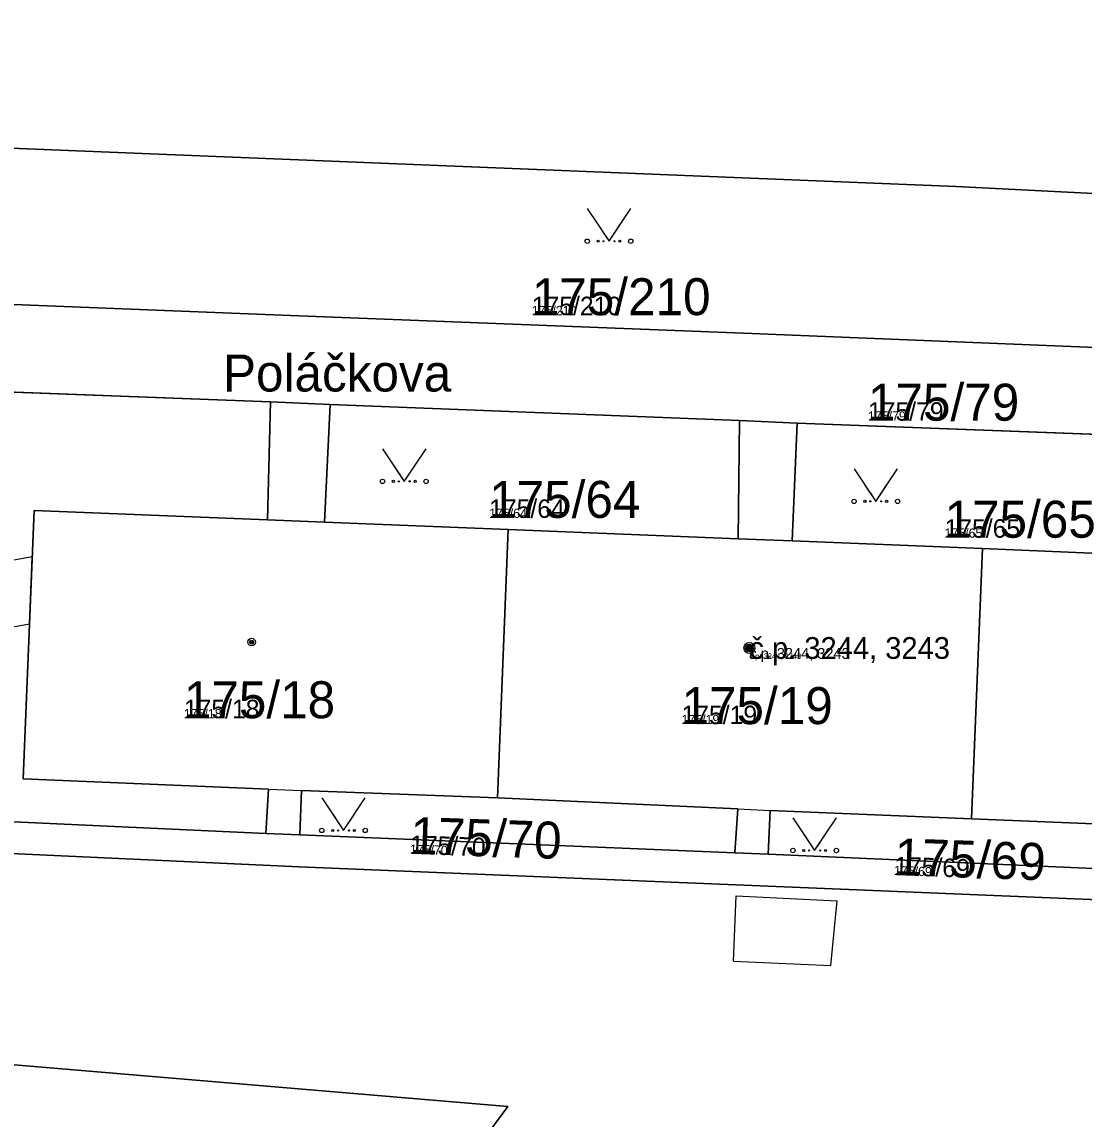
# Model space of a CAD drawing. Extents: x -759873 to -758487, y -975024 to -973516.
# Drawn here: x -759554.9 to -759506.1, y -974706.2 to -974655.8 of the extents above; entities that cross this region are included whole.
import ezdxf

# ---------------------------------------------------------------- set-up
doc = ezdxf.new("R2010")
doc.units = 0
for name, color, linetype in [('KAT_02_hranice parcel', 7, 'Continuous'), ('KAT_03_1000_st čísla parcelní', 7, 'Continuous'), ('KAT_03_1000_čísla parcelní', 7, 'Continuous'), ('KAT_03_1000_čísla popisná', 7, 'Continuous'), ('KAT_03_250_st čísla parcelní', 7, 'Continuous'), ('KAT_03_250_čísla parcelní', 7, 'Continuous'), ('KAT_03_250_čísla popisná', 7, 'Continuous'), ('KAT_03_500_st čísla parcelní', 7, 'Continuous'), ('KAT_03_500_čísla parcelní', 7, 'Continuous'), ('KAT_03_500_čísla popisná', 7, 'Continuous'), ('KAT_04_vnitřní kresba', 7, 'Continuous'), ('KAT_05_1000_značky kultur', 7, 'Continuous'), ('KAT_05_250_značky kultur', 7, 'Continuous'), ('KAT_05_500_značky kultur', 7, 'Continuous'), ('KAT_07_1000_značky budov', 7, 'Continuous'), ('KAT_07_250_značky budov', 7, 'Continuous'), ('KAT_07_500_značky budov', 7, 'Continuous'), ('KAT_10_věcná břemena', 7, 'Continuous'), ('KAT_13_popis', 7, 'Continuous'), ('KAT_14_plocha_budovy', 7, 'Continuous'), ('KAT_14_plocha_pozemek', 7, 'Continuous')]:
    doc.layers.add(name, color=color, linetype=linetype)

msp = doc.modelspace()

# ---------------------------------------------------------------- linework, layer by layer
at = {"layer": 'KAT_02_hranice parcel'}
for p, q in [((-759543.5, -974673.26), (-759569.96, -974672.27)), ((-759540.77, -974673.38), (-759543.5, -974673.26)), ((-759521.95, -974674.12), (-759540.77, -974673.38)), ((-759519.3, -974674.24), (-759521.95, -974674.12)), ((-759499.74, -974674.98), (-759519.3, -974674.24)), ((-759533.08, -974691.47), (-759532.58, -974679.13)), ((-759511.29, -974692.44), (-759510.78, -974680.01)), ((-759543.72, -974693.11), (-759542.16, -974693.17)), ((-759542.16, -974693.17), (-759522.17, -974694)), ((-759522.17, -974694), (-759520.63, -974694.06)), ((-759520.63, -974694.06), (-759500.11, -974694.96))]:
    msp.add_line(p, q, dxfattribs=at)
for points in [[(-759569.06, -974656.15), (-759562.04, -974656.44), (-759562.26, -974661.32), (-759512, -974663.37), (-759490.62, -974664.46)], [(-759490.91, -974671.35), (-759499.56, -974671.01), (-759521.77, -974670.11), (-759543.37, -974669.26), (-759569.97, -974668.2)], [(-759569.96, -974672.27), (-759570.09, -974675.43), (-759562.28, -974692.25), (-759543.72, -974693.11)], [(-759543.5, -974673.26), (-759543.65, -974678.69), (-759554.37, -974678.26), (-759554.87, -974690.59), (-759543.6, -974691.07), (-759543.72, -974693.11)], [(-759532.58, -974679.13), (-759541.03, -974678.8), (-759540.77, -974673.38)], [(-759521.95, -974674.12), (-759522.01, -974679.56), (-759532.58, -974679.13)], [(-759510.78, -974680.01), (-759519.53, -974679.66), (-759519.3, -974674.24)], [(-759499.74, -974674.98), (-759500.05, -974680.47), (-759510.78, -974680.01)], [(-759700.54, -974697.59), (-759693.02, -974687.37), (-759671.36, -974688.78), (-759649.41, -974690.16), (-759627.85, -974691.09), (-759605.79, -974691.97), (-759584.2, -974692.84), (-759562.41, -974693.7), (-759542.19, -974694.64), (-759520.64, -974695.53), (-759498.77, -974696.43), (-759477.1, -974697.33), (-759468.02, -974697.69), (-759459.78, -974698.54), (-759462.06, -974703.41), (-759463.69, -974705.59), (-759468.92, -974710.71)], [(-759542.16, -974693.17), (-759542.09, -974691.13), (-759533.08, -974691.47)], [(-759533.08, -974691.47), (-759522.03, -974691.98), (-759522.17, -974694)], [(-759520.63, -974694.06), (-759520.54, -974692.05), (-759511.29, -974692.44)], [(-759511.29, -974692.44), (-759500.01, -974692.9), (-759500.11, -974694.96)], [(-759468.92, -974710.71), (-759487.56, -974709.31), (-759508.75, -974707.77), (-759512.22, -974711.44), (-759535.41, -974709.44), (-759532.6, -974705.65), (-759589.95, -974700.81), (-759593.89, -974700.48), (-759596.35, -974703.57), (-759627.83, -974701.09), (-759652.61, -974699.15), (-759673.64, -974697.52), (-759681.06, -974698.73), (-759689.09, -974698.27), (-759694.78, -974697.97), (-759700.54, -974697.59)]]:
    msp.add_lwpolyline(points, dxfattribs=at)
at = {"layer": 'KAT_03_1000_čísla popisná'}
msp.add_circle((-759521.5, -974684.58), 0.25, dxfattribs=at)
at = {"layer": 'KAT_03_250_čísla popisná'}
msp.add_circle((-759521.5, -974684.58), 0.0625, dxfattribs=at)
at = {"layer": 'KAT_03_500_čísla popisná'}
msp.add_circle((-759521.5, -974684.58), 0.125, dxfattribs=at)
at = {"layer": 'KAT_04_vnitřní kresba'}
for p, q in [((-759543.65, -974678.69), (-759541.03, -974678.8)), ((-759522.01, -974679.56), (-759519.53, -974679.66)), ((-759543.6, -974691.07), (-759542.09, -974691.13)), ((-759522.03, -974691.98), (-759520.54, -974692.05)), ((-759522.23, -974698.97), (-759522.1, -974695.97)), ((-759522.1, -974695.97), (-759517.47, -974696.21)), ((-759517.75, -974699.17), (-759517.47, -974696.21)), ((-759522.23, -974698.97), (-759517.75, -974699.17))]:
    msp.add_line(p, q, dxfattribs=at)
at = {"layer": 'KAT_05_1000_značky kultur'}
for points in [[(-759528.95, -974664.379), (-759527.95, -974665.88), (-759526.95, -974664.379)], [(-759538.36, -974675.419), (-759537.36, -974676.92), (-759536.36, -974675.419)], [(-759516.69, -974676.339), (-759515.69, -974677.84), (-759514.69, -974676.339)], [(-759541.15, -974691.469), (-759540.15, -974692.97), (-759539.15, -974691.469)], [(-759519.5, -974692.389), (-759518.5, -974693.89), (-759517.5, -974692.389)]]:
    msp.add_lwpolyline(points, dxfattribs=at)
for centre in [(-759528.95, -974665.879), (-759526.95, -974665.879), (-759538.36, -974676.919), (-759536.36, -974676.919), (-759516.69, -974677.839), (-759514.69, -974677.839), (-759541.15, -974692.969), (-759539.15, -974692.969), (-759519.5, -974693.889), (-759517.5, -974693.889)]:
    msp.add_circle(centre, 0.1, dxfattribs=at)
at = {"layer": 'KAT_05_250_značky kultur'}
for points in [[(-759528.2, -974665.505), (-759527.95, -974665.88), (-759527.7, -974665.505)], [(-759537.61, -974676.545), (-759537.36, -974676.92), (-759537.11, -974676.545)], [(-759515.94, -974677.465), (-759515.69, -974677.84), (-759515.44, -974677.465)], [(-759540.4, -974692.595), (-759540.15, -974692.97), (-759539.9, -974692.595)], [(-759518.75, -974693.515), (-759518.5, -974693.89), (-759518.25, -974693.515)]]:
    msp.add_lwpolyline(points, dxfattribs=at)
for centre in [(-759528.2, -974665.88), (-759527.7, -974665.88), (-759537.61, -974676.92), (-759537.11, -974676.92), (-759515.94, -974677.84), (-759515.44, -974677.84), (-759540.4, -974692.97), (-759539.9, -974692.97), (-759518.75, -974693.89), (-759518.25, -974693.89)]:
    msp.add_circle(centre, 0.025, dxfattribs=at)
at = {"layer": 'KAT_05_500_značky kultur'}
for points in [[(-759528.45, -974665.13), (-759527.95, -974665.88), (-759527.45, -974665.13)], [(-759537.86, -974676.17), (-759537.36, -974676.92), (-759536.86, -974676.17)], [(-759516.19, -974677.09), (-759515.69, -974677.84), (-759515.19, -974677.09)], [(-759540.65, -974692.22), (-759540.15, -974692.97), (-759539.65, -974692.22)], [(-759519, -974693.14), (-759518.5, -974693.89), (-759518, -974693.14)]]:
    msp.add_lwpolyline(points, dxfattribs=at)
for centre in [(-759528.45, -974665.88), (-759527.45, -974665.88), (-759537.86, -974676.92), (-759536.86, -974676.92), (-759516.19, -974677.84), (-759515.19, -974677.84), (-759540.65, -974692.97), (-759539.65, -974692.97), (-759519, -974693.89), (-759518, -974693.89)]:
    msp.add_circle(centre, 0.05, dxfattribs=at)
at = {"layer": 'KAT_07_1000_značky budov'}
for centre in [(-759544.377, -974684.309), (-759521.507, -974684.579)]:
    msp.add_circle(centre, 0.175, dxfattribs=at)
at = {"layer": 'KAT_07_250_značky budov'}
for centre in [(-759544.372, -974684.31), (-759521.502, -974684.58)]:
    msp.add_circle(centre, 0.0437, dxfattribs=at)
at = {"layer": 'KAT_07_500_značky budov'}
for centre in [(-759544.373, -974684.31), (-759521.503, -974684.58)]:
    msp.add_circle(centre, 0.0875, dxfattribs=at)
at = {"layer": 'KAT_10_věcná břemena'}
msp.add_lwpolyline([(-759574.48, -974682.94), (-759574.6, -974685.94), (-759567.67, -974685.66), (-759567.15, -974685.5), (-759565.63, -974685.03), (-759562.8, -974685.29), (-759558.76, -974684.24), (-759554.58, -974683.47), (-759554.46, -974680.39), (-759559.42, -974681.3), (-759563.04, -974682.25), (-759566.29, -974681.96), (-759566.95, -974682.2), (-759568.47, -974682.69)], close=True, dxfattribs=at)
at = {"layer": 'KAT_14_plocha_budovy'}
for points in [[(-759533.08, -974691.47), (-759522.03, -974691.98), (-759520.54, -974692.05), (-759511.29, -974692.44), (-759510.78, -974680.01), (-759519.53, -974679.66), (-759522.01, -974679.56), (-759532.58, -974679.13), (-759541.03, -974678.8), (-759543.65, -974678.69), (-759554.37, -974678.26), (-759554.87, -974690.59), (-759543.6, -974691.07), (-759542.09, -974691.13)], [(-759497.44, -974680.59), (-759500.05, -974680.47), (-759510.78, -974680.01), (-759511.29, -974692.44), (-759500.01, -974692.9), (-759498.49, -974692.96), (-759489.51, -974693.29), (-759478.42, -974693.78), (-759476.93, -974693.84), (-759467.67, -974694.22), (-759467.17, -974681.9), (-759475.92, -974681.52), (-759478.41, -974681.41), (-759488.98, -974680.95)]]:
    msp.add_lwpolyline(points, close=True, dxfattribs=at)
at = {"layer": 'KAT_14_plocha_pozemek'}
for points in [[(-759609.55, -974659.41), (-759577.87, -974660.7), (-759577.56, -974655.8), (-759570.65, -974656.16), (-759569.06, -974656.15), (-759562.04, -974656.44), (-759562.26, -974661.32), (-759512, -974663.37), (-759490.62, -974664.46), (-759488.94, -974664.51), (-759482.37, -974664.76), (-759482.37, -974659.56), (-759468.41, -974659.7), (-759457.27, -974659.49), (-759455.34, -974659.43)], [(-759456.2, -974675.31), (-759457.97, -974675.06), (-759459.16, -974674.89), (-759464.03, -974673.47), (-759470.07, -974672.56), (-759478.25, -974671.86), (-759489.09, -974671.43), (-759490.91, -974671.35), (-759499.56, -974671.01), (-759521.77, -974670.11), (-759543.37, -974669.26), (-759569.97, -974668.2), (-759571.81, -974668.15), (-759585.36, -974667.45), (-759604.43, -974666.7), (-759628.9, -974665.77)], [(-759606.99, -974670.71), (-759604.48, -974670.82), (-759585.43, -974671.65), (-759582.89, -974671.76), (-759571.85, -974672.2), (-759569.96, -974672.27), (-759543.5, -974673.26), (-759540.77, -974673.38), (-759521.95, -974674.12), (-759519.3, -974674.24), (-759499.74, -974674.98), (-759497.14, -974675.13), (-759478.27, -974675.83), (-759475.7, -974676.02), (-759470.62, -974676.39), (-759464.65, -974677.39), (-759457.72, -974679.2), (-759456.04, -974679.44)], [(-759456.04, -974679.44), (-759457.72, -974679.2), (-759457.76, -974694.44), (-759458.05, -974697.33), (-759467.89, -974696.19), (-759477.03, -974695.86), (-759478.54, -974695.8), (-759498.57, -974694.98), (-759500.11, -974694.96), (-759520.63, -974694.06), (-759522.17, -974694), (-759542.16, -974693.17), (-759543.72, -974693.11), (-759562.28, -974692.25), (-759570.09, -974675.43), (-759569.96, -974672.27), (-759571.85, -974672.2), (-759571.92, -974675.36), (-759564.01, -974692.18), (-759584.12, -974691.38), (-759585.6, -974691.29), (-759605.75, -974690.44), (-759607.27, -974690.44)], [(-759627.83, -974701.09), (-759596.35, -974703.57), (-759593.89, -974700.48), (-759589.95, -974700.81), (-759532.6, -974705.65), (-759535.41, -974709.44), (-759512.22, -974711.44), (-759508.75, -974707.77), (-759487.56, -974709.31), (-759468.92, -974710.71), (-759463.69, -974705.59), (-759462.06, -974703.41), (-759459.78, -974698.54), (-759468.02, -974697.69), (-759477.1, -974697.33), (-759498.77, -974696.43), (-759520.64, -974695.53), (-759542.19, -974694.64), (-759562.41, -974693.7), (-759584.2, -974692.84), (-759605.79, -974691.97)], [(-759605.79, -974691.97), (-759584.2, -974692.84), (-759562.41, -974693.7), (-759542.19, -974694.64), (-759520.64, -974695.53), (-759498.77, -974696.43), (-759477.1, -974697.33), (-759468.02, -974697.69), (-759459.78, -974698.54), (-759462.06, -974703.41), (-759463.69, -974705.59), (-759468.92, -974710.71), (-759468.01, -974711.71), (-759466.84, -974710.76), (-759465.29, -974709.28), (-759463.97, -974707.96), (-759462.68, -974706.64), (-759460.75, -974704.05), (-759458.82, -974700.26), (-759457.49, -974698.83), (-759456.11, -974698.97)], [(-759455.96, -974715.95), (-759470.55, -974714.66), (-759468.01, -974711.71), (-759468.92, -974710.71), (-759487.56, -974709.31), (-759508.75, -974707.77), (-759512.22, -974711.44), (-759535.41, -974709.44), (-759532.6, -974705.65), (-759589.95, -974700.81), (-759593.89, -974700.48), (-759596.35, -974703.57), (-759627.83, -974701.09)]]:
    msp.add_lwpolyline(points, dxfattribs=at)
for points in [[(-759490.62, -974664.46), (-759512, -974663.37), (-759562.26, -974661.32), (-759562.04, -974656.44), (-759569.06, -974656.15), (-759569.97, -974668.2), (-759543.37, -974669.26), (-759521.77, -974670.11), (-759499.56, -974671.01), (-759490.91, -974671.35)], [(-759562.28, -974692.25), (-759543.72, -974693.11), (-759543.6, -974691.07), (-759554.87, -974690.59), (-759554.37, -974678.26), (-759543.65, -974678.69), (-759543.5, -974673.26), (-759569.96, -974672.27), (-759570.09, -974675.43)], [(-759543.65, -974678.69), (-759554.37, -974678.26), (-759554.87, -974690.59), (-759543.6, -974691.07), (-759543.72, -974693.11), (-759542.16, -974693.17), (-759542.09, -974691.13), (-759533.08, -974691.47), (-759532.58, -974679.13), (-759541.03, -974678.8), (-759540.77, -974673.38), (-759543.5, -974673.26)], [(-759521.95, -974674.12), (-759540.77, -974673.38), (-759541.03, -974678.8), (-759532.58, -974679.13), (-759522.01, -974679.56)], [(-759521.95, -974674.12), (-759522.01, -974679.56), (-759532.58, -974679.13), (-759533.08, -974691.47), (-759522.03, -974691.98), (-759522.17, -974694), (-759520.63, -974694.06), (-759520.54, -974692.05), (-759511.29, -974692.44), (-759510.78, -974680.01), (-759519.53, -974679.66), (-759519.3, -974674.24)], [(-759499.74, -974674.98), (-759519.3, -974674.24), (-759519.53, -974679.66), (-759510.78, -974680.01), (-759500.05, -974680.47)], [(-759500.01, -974692.9), (-759500.11, -974694.96), (-759498.57, -974694.98), (-759498.49, -974692.96), (-759489.51, -974693.29), (-759488.98, -974680.95), (-759497.44, -974680.59), (-759497.14, -974675.13), (-759499.74, -974674.98), (-759500.05, -974680.47), (-759510.78, -974680.01), (-759511.29, -974692.44)], [(-759522.17, -974694), (-759522.03, -974691.98), (-759533.08, -974691.47), (-759542.09, -974691.13), (-759542.16, -974693.17)], [(-759500.11, -974694.96), (-759500.01, -974692.9), (-759511.29, -974692.44), (-759520.54, -974692.05), (-759520.63, -974694.06)]]:
    msp.add_lwpolyline(points, close=True, dxfattribs=at)

# ---------------------------------------------------------------- texts
at = {"layer": 'KAT_03_1000_st čísla parcelní'}
for s, p in [('175/18', (-759547.49, -974687.809)), ('175/19', (-759524.62, -974688.08))]:
    msp.add_text(s, height=1.7, dxfattribs=at).set_placement(p)
at = {"layer": 'KAT_03_1000_čísla parcelní'}
for s, p in [('175/210', (-759531.5, -974669.28)), ('175/79', (-759516.05, -974674.13)), ('175/64', (-759533.46, -974678.6)), ('175/65', (-759512.53, -974679.51))]:
    msp.add_text(s, height=1.7, dxfattribs=at).set_placement(p)
for s, p in [('175/70', (-759537.109, -974694.039)), ('175/69', (-759514.859, -974695.019))]:
    msp.add_text(s, height=1.7, rotation=358, dxfattribs=at).set_placement(p)
at = {"layer": 'KAT_03_1000_čísla popisná'}
msp.add_text('č.p. 3244, 3243', height=1, dxfattribs=at).set_placement((-759521.5, -974685.08))
at = {"layer": 'KAT_03_250_st čísla parcelní'}
for s, p in [('175/18', (-759547.49, -974687.809)), ('175/19', (-759524.62, -974688.08))]:
    msp.add_text(s, height=0.425, dxfattribs=at).set_placement(p)
at = {"layer": 'KAT_03_250_čísla parcelní'}
for s, p in [('175/210', (-759531.5, -974669.28)), ('175/79', (-759516.05, -974674.13)), ('175/64', (-759533.46, -974678.6)), ('175/65', (-759512.53, -974679.51))]:
    msp.add_text(s, height=0.425, dxfattribs=at).set_placement(p)
for s, p in [('175/70', (-759537.109, -974694.039)), ('175/69', (-759514.859, -974695.019))]:
    msp.add_text(s, height=0.425, rotation=358, dxfattribs=at).set_placement(p)
at = {"layer": 'KAT_03_250_čísla popisná'}
msp.add_text('č.p. 3244, 3243', height=0.25, dxfattribs=at).set_placement((-759521.5, -974685.08))
at = {"layer": 'KAT_03_500_st čísla parcelní'}
for s, p in [('175/18', (-759547.49, -974687.809)), ('175/19', (-759524.62, -974688.08))]:
    msp.add_text(s, height=0.85, dxfattribs=at).set_placement(p)
at = {"layer": 'KAT_03_500_čísla parcelní'}
for s, p in [('175/210', (-759531.5, -974669.28)), ('175/79', (-759516.05, -974674.13)), ('175/64', (-759533.46, -974678.6)), ('175/65', (-759512.53, -974679.51))]:
    msp.add_text(s, height=0.85, dxfattribs=at).set_placement(p)
for s, p in [('175/70', (-759537.109, -974694.039)), ('175/69', (-759514.859, -974695.019))]:
    msp.add_text(s, height=0.85, rotation=358, dxfattribs=at).set_placement(p)
at = {"layer": 'KAT_03_500_čísla popisná'}
msp.add_text('č.p. 3244, 3243', height=0.5, dxfattribs=at).set_placement((-759521.5, -974685.08))
at = {"layer": 'KAT_13_popis'}
msp.add_text('Poláčkova', height=1.7, dxfattribs=at).set_placement((-759545.69, -974672.789))

doc.saveas('drawing.dxf')
